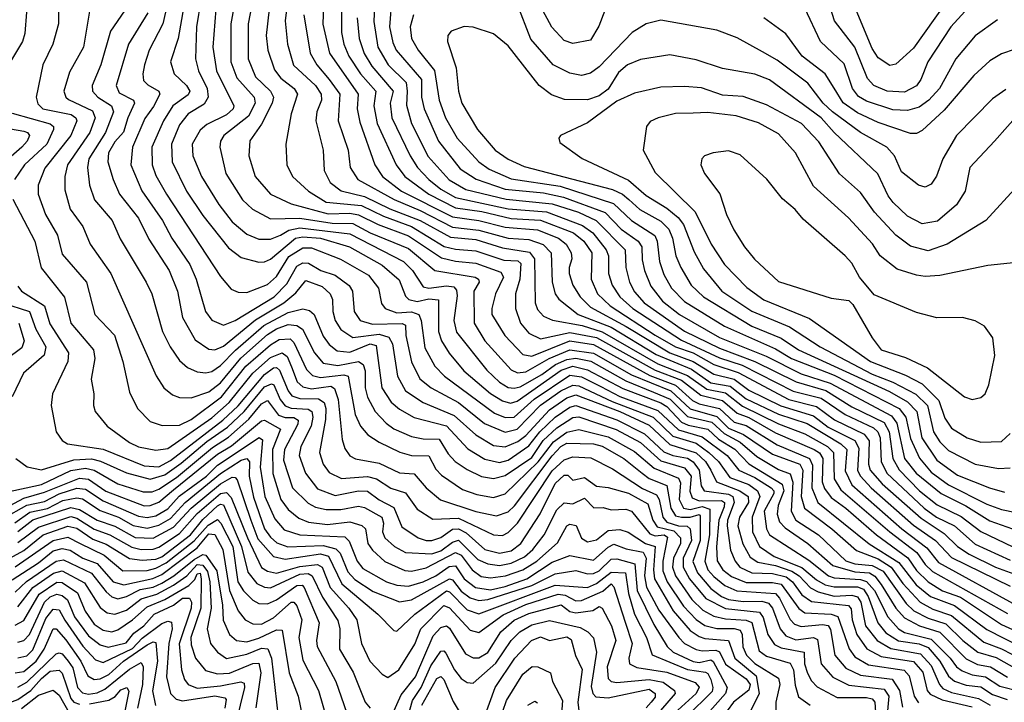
# Model space of a CAD drawing. Extents: x 1308313 to 1441400, y 959662 to 1036319.
# Tile 469 of 656: x 1399681 to 1403035, y 972554 to 974879. Entities that reach past the tile are written whole.
import ezdxf

# ---------------------------------------------------------------- set-up
doc = ezdxf.new("R2010")
doc.units = 0

msp = doc.modelspace()

# ---------------------------------------------------------------- linework, layer by layer
at = {"layer": '0CON10XD'}
for points in [[(1400497.5, 975065), (1400459.3, 974865), (1400459.2, 974745), (1400484.1, 974684.1), (1400535.5, 974635), (1400545.2, 974615), (1400540.9, 974595), (1400505, 974523.1), (1400464.2, 974465.8), (1400461.1, 974415), (1400482.6, 974345), (1400535.1, 974285.1), (1400605, 974251.5), (1400731.7, 974218.3), (1400805, 974219.8), (1400835, 974214.5), (1400901.4, 974181.4), (1401005, 974142.8), (1401118, 974068), (1401165, 974056.4), (1401235, 974050.2), (1401319.3, 974019.3), (1401328.3, 974001.7), (1401301.2, 973945), (1401288.5, 973895), (1401289.2, 973875), (1401333, 973803), (1401395, 973738.8), (1401425, 973733.3), (1401554.7, 973785.3), (1401635, 973772.3), (1401827.6, 973667.6), (1401915, 973634.5), (1401972.1, 973582.1), (1401995, 973570.8), (1402065, 973555.1), (1402115, 973508.3), (1402155, 973497), (1402261.1, 973431.1), (1402371.1, 973385), (1402381.6, 973361.6), (1402379.3, 973285), (1402399.4, 973235), (1402574.6, 973094.6), (1402675, 973030.9), (1402734.9, 972954.9), (1402782.8, 972915), (1402865, 972884.5), (1402975, 972802.3), (1403095, 972740.6)], [(1400546.1, 975055), (1400520.3, 974825), (1400526.6, 974775), (1400548.2, 974708.2), (1400570, 974680), (1400616.2, 974645), (1400626.8, 974625), (1400605, 974558.8), (1400586.8, 974455), (1400590.8, 974385), (1400609.7, 974345), (1400664.2, 974295), (1400725, 974257.1), (1400845, 974245.6), (1400919.8, 974209.8), (1401014.9, 974174.9), (1401127, 974107), (1401165, 974097.5), (1401235, 974092.3), (1401330.4, 974060.4), (1401377.7, 974057.7), (1401388.1, 974048.1), (1401384.6, 973995), (1401369.4, 973945), (1401369.3, 973895), (1401386.4, 973845), (1401415, 973811.6), (1401455, 973792.5), (1401555, 973813.8), (1401645, 973796.6), (1401845, 973685.2), (1401935, 973651.6), (1402000.7, 973600.7), (1402075, 973582.2), (1402125, 973538.9), (1402165, 973523.8), (1402255, 973472.6), (1402387.5, 973415), (1402405, 973403.4), (1402416.1, 973385), (1402413.7, 973305), (1402422.2, 973282.2), (1402445, 973251.7), (1402494.8, 973215), (1402598.8, 973125), (1402706, 973046), (1402735, 973002.8), (1402775, 972965.1), (1402824, 972934), (1402885, 972912.5), (1403025, 972819.3), (1403125, 972773.5)], [(1400604.9, 975035.1), (1400584.8, 974875), (1400592.8, 974795), (1400613.9, 974723.9), (1400688.3, 974655), (1400707.8, 974625), (1400709.3, 974605), (1400692.5, 974565), (1400689.4, 974535), (1400714.2, 974435), (1400717.5, 974365), (1400738.1, 974325), (1400775.6, 974295.6), (1400855, 974277.3), (1400941.6, 974235), (1401044.8, 974195.2), (1401148.1, 974138.1), (1401235, 974130.4), (1401325, 974102.4), (1401417.2, 974087.2), (1401434.9, 974064.9), (1401436.4, 973915), (1401445, 973892.5), (1401465, 973869.8), (1401495.9, 973855.9), (1401597.3, 973837.3), (1401665, 973816.5), (1401855, 973706.6), (1401955, 973667.6), (1402021, 973621), (1402085, 973607.8), (1402143.1, 973563.1), (1402265, 973502.2), (1402355, 973468.4), (1402432.7, 973425), (1402452.3, 973405), (1402455, 973315.6), (1402478.1, 973278.1), (1402644.4, 973134.4), (1402736.4, 973065), (1402765, 973023.4), (1402789.7, 972999.7), (1403045, 972857)], [(1402925, 974933.4), (1402852.5, 974855), (1402774.4, 974735.6), (1402750.4, 974675), (1402735, 974653.1), (1402695, 974632), (1402635.6, 974635), (1402590.6, 974655), (1402568.4, 974678.4), (1402525.8, 974785.8), (1402456.5, 974875), (1402415.2, 975005.2)], [(1400197.5, 974995), (1400168.2, 974865), (1400122.3, 974775), (1400106.4, 974725), (1400100, 974695), (1400102.2, 974672.2), (1400116.8, 974656.8), (1400155, 974635.3), (1400157.8, 974625), (1400136.9, 974583.1), (1400107.4, 974542.6), (1400064.8, 974445), (1400059.3, 974385), (1400096.4, 974296.4), (1400167.5, 974195), (1400199.6, 974135), (1400260.7, 974045), (1400282.4, 973995), (1400313.8, 973885), (1400335.5, 973855.5), (1400375, 973839.2), (1400415, 973854.2), (1400548, 973935), (1400590.6, 973979.4), (1400625, 974039), (1400645, 974050.5), (1400665, 974049.9), (1400706.6, 974025), (1400755, 974008.5), (1400803.6, 973973.6), (1400814, 973955), (1400820.4, 973885), (1400840.9, 973855), (1400882.6, 973842.6), (1400983.9, 973843.9), (1400995, 973839.2), (1400996.2, 973803.8), (1401015, 973713.3), (1401044, 973656), (1401081.9, 973625), (1401175.4, 973575.4), (1401263.8, 973503.8), (1401334.7, 973474.7), (1401375, 973485.1), (1401455, 973566.1), (1401523.8, 973615), (1401565, 973634.8), (1401585, 973632.6), (1401699.3, 973579.3), (1401838.2, 973525), (1401905, 973460.9), (1401985, 973436.7), (1402028.4, 973405), (1402060.7, 973375), (1402099.9, 973319.9), (1402165, 973296.3), (1402193.4, 973275), (1402201.6, 973255), (1402175.8, 973185), (1402177.1, 973135), (1402201.1, 973085), (1402251.1, 973051.1), (1402345, 973013.4), (1402395, 972971.1), (1402424.9, 972954.9), (1402455, 972947.2), (1402535, 972948.1), (1402555, 972939.5), (1402571.3, 972915), (1402603.3, 972825), (1402631.5, 972791.5), (1402673.9, 972763.9), (1402745, 972753.1), (1402775, 972741.2), (1402814.9, 972694.9), (1402845, 972643.8), (1402865, 972626.1), (1402905, 972612.7), (1402955, 972607), (1402995, 972581.6), (1403044, 972564)], [(1400248.3, 974971.7), (1400220.3, 974815), (1400194.8, 974735), (1400206.8, 974695), (1400249.2, 974655), (1400260.6, 974635), (1400255, 974622.4), (1400202.6, 974585), (1400170.6, 974535), (1400130.8, 974445), (1400132.3, 974385), (1400145, 974348.5), (1400180.8, 974285), (1400365, 974004.5), (1400401.3, 973961.3), (1400425, 973951.1), (1400455, 973950.3), (1400525, 973976.6), (1400555.7, 974004.3), (1400597.2, 974072.8), (1400645, 974101.8), (1400675, 974101.9), (1400773.3, 974063.3), (1400868.5, 974008.5), (1400903.3, 973965), (1400913, 973913), (1400926.2, 973895), (1400965, 973880.1), (1401015, 973883.7), (1401040, 973875), (1401048.4, 973855), (1401061.2, 973761.2), (1401095, 973699.2), (1401127.8, 973665), (1401298.6, 973538.6), (1401335, 973524.1), (1401365.2, 973525), (1401433.1, 973586.9), (1401555, 973668.3), (1401595, 973662.9), (1401660, 973630), (1401725, 973596), (1401855, 973547.7), (1401925, 973482.1), (1402005, 973458.6), (1402090.3, 973395), (1402130.5, 973345), (1402185, 973320.2), (1402240.2, 973285), (1402249.2, 973275), (1402249.2, 973265), (1402217.2, 973205), (1402224.9, 973144.9), (1402235, 973124.8), (1402368.3, 973038.3), (1402435.7, 972985), (1402455, 972978.6), (1402545, 972972.7), (1402565.5, 972965.5), (1402592.5, 972935), (1402638.3, 972845), (1402674.8, 972804.8), (1402695, 972792.1), (1402785, 972769.6), (1402849.8, 972705), (1402871.8, 972675), (1402891.6, 972661.6), (1402925, 972647.7), (1402971.1, 972641.1), (1403019.7, 972609.7), (1403091.2, 972591.2)], [(1400717.1, 974965), (1400713.2, 974863.2), (1400736.2, 974765), (1400833.6, 974625), (1400830.3, 974575), (1400839.4, 974529.4), (1400890.6, 974385), (1400916.4, 974345), (1400981.2, 974295), (1401155, 974207), (1401245, 974195.2), (1401335, 974171.8), (1401445, 974162.8), (1401515.6, 974135), (1401541.9, 974115), (1401559, 974085), (1401561.7, 974065), (1401552.2, 974035), (1401552.8, 974015), (1401565.3, 973974.7), (1401589.7, 973935), (1401625, 973899.9), (1401746.2, 973833.8), (1401895, 973744.4), (1401975, 973715.4), (1402045, 973671.7), (1402114.3, 973654.3), (1402165, 973617.7), (1402274, 973564), (1402385, 973530.5), (1402435, 973491.8), (1402525.6, 973445.6), (1402539.5, 973419.5), (1402534.3, 973344.3), (1402544.4, 973324.4), (1402581.4, 973285), (1402725, 973157.9), (1402800.4, 973105), (1402855, 973047.3), (1403055, 972950.1)], [(1400891.6, 974975), (1400887.5, 974872.5), (1400900.7, 974785), (1400936.4, 974725), (1400996.9, 974665), (1401001.1, 974635), (1400998.1, 974588.1), (1401015.2, 974525), (1401072.5, 974412.5), (1401143.8, 974333.8), (1401201, 974301), (1401337.7, 974267.7), (1401495, 974252.3), (1401584, 974224), (1401644.8, 974194.8), (1401743, 974095), (1401745.5, 974035), (1401757.9, 973985), (1401775, 973951.7), (1401807.6, 973915), (1401945, 973818.6), (1402065, 973760), (1402185, 973714.7), (1402325.3, 973645.3), (1402426.2, 973616.2), (1402515, 973561.1), (1402625, 973507.3), (1402642.5, 973475), (1402655.3, 973385), (1402676.2, 973346.2), (1402746.2, 973275), (1402806.5, 973226.5), (1402887.3, 973187.3), (1402955, 973136.2), (1403063.5, 973083.5)], [(1401694.6, 974965), (1401653.3, 974856.7), (1401625, 974809.2), (1401565, 974798.2), (1401535, 974808.1), (1401492.9, 974852.9), (1401454.9, 974924.9)], [(1402834.4, 974935), (1402725, 974781.6), (1402665, 974727.3), (1402645, 974722.4), (1402605, 974748.4), (1402585, 974780.4), (1402507.3, 974967.3)], [(1399813.1, 974945), (1399813.5, 974865), (1399794.2, 974795), (1399759.5, 974725), (1399736.6, 974615), (1399742.5, 974592.5), (1399760, 974575), (1399856, 974556), (1399872.5, 974545), (1399875.5, 974535), (1399854.5, 974485), (1399766.9, 974373.1), (1399743.9, 974315), (1399743.4, 974285), (1399769.2, 974215), (1399809.5, 974145), (1399825, 974080.5), (1399908.6, 973985), (1399936.3, 973875), (1400003.9, 973805), (1400032.4, 973715), (1400055, 973610.6), (1400082, 973555), (1400125, 973510.9), (1400166.5, 973496.5), (1400225, 973498), (1400265, 973517.9), (1400368.5, 973595), (1400451.1, 973698.9), (1400535, 973771.9), (1400565, 973789.8), (1400601.9, 973791.9), (1400615, 973779.2), (1400658.2, 973688.2), (1400677.7, 973667.7), (1400705, 973660.4), (1400785, 973670.1), (1400800.2, 973665), (1400823.9, 973535), (1400841.2, 973495), (1400867.2, 973465), (1400905, 973439.8), (1400976.1, 973406.1), (1401015, 973394.5), (1401073.9, 973393.9), (1401098, 973348), (1401117.8, 973327.8), (1401188.8, 973278.8), (1401238.2, 973261.8), (1401295, 973252.2), (1401335, 973264.1), (1401446.6, 973373.4), (1401498.7, 973441.3), (1401545, 973474.4), (1401585, 973482.9), (1401685, 973458.9), (1401775, 973409), (1401841.9, 973351.9), (1401925, 973317.9), (1401931.6, 973301.6), (1401927.6, 973245), (1401941.5, 973215), (1401965, 973211.1), (1402005, 973221.4), (1402031.6, 973211.6), (1402030.1, 973125), (1402014.1, 973035), (1402025, 973005.9), (1402045, 972983.1), (1402082.6, 972952.6), (1402123.9, 972933.9), (1402255.3, 972925.3), (1402269.3, 972909.3), (1402305, 972836.4), (1402320.4, 972820.4), (1402342.8, 972812.8), (1402415, 972819.4), (1402435, 972815.9), (1402442.3, 972802.3), (1402457.5, 972715), (1402495, 972670.2), (1402545, 972646.4), (1402653.2, 972633.2), (1402677.1, 972595), (1402687.6, 972537.6)], [(1399922.8, 974935), (1399898.4, 974785), (1399850, 974700), (1399831.4, 974635), (1399837.5, 974615), (1399847.2, 974607.2), (1399928.9, 974568.9), (1399937.8, 974545), (1399919.3, 974495), (1399843.1, 974385), (1399834.8, 974345.2), (1399835, 974300), (1399853.2, 974233.2), (1399895.8, 974175), (1399920.3, 974115), (1399991.6, 974015), (1400146, 973666), (1400172.1, 973625), (1400200.8, 973600.9), (1400225, 973592.2), (1400265, 973591.1), (1400325, 973612.2), (1400365, 973642.4), (1400433.7, 973726.3), (1400525, 973806.9), (1400555, 973826.1), (1400595, 973840.5), (1400625, 973837.1), (1400644.5, 973824.5), (1400684.9, 973745), (1400715, 973709), (1400765, 973700.8), (1400835.3, 973715.3), (1400850.6, 973705), (1400857.1, 973682.9), (1400857.2, 973625), (1400865, 973593.1), (1400891.6, 973545), (1400929.2, 973505), (1400955.4, 973485.4), (1401015, 973459.7), (1401055, 973451.2), (1401110.1, 973450.1), (1401140.7, 973400.7), (1401164.2, 973375), (1401205, 973346.7), (1401253.3, 973323.3), (1401295, 973316.3), (1401335, 973326.4), (1401425, 973387.8), (1401464.4, 973445.6), (1401510.8, 973489.2), (1401565, 973524.3), (1401585, 973526.1), (1401713.1, 973483.1), (1401795, 973438.6), (1401865, 973376.9), (1401945, 973353.2), (1401967.5, 973325), (1401963.9, 973273.9), (1401970.9, 973250.9), (1401995, 973240.9), (1402071.5, 973241.5), (1402082.1, 973235), (1402080.4, 973219.6), (1402062.2, 973175), (1402053.8, 973083.8), (1402056.7, 973036.7), (1402076.3, 973005), (1402105, 972983.1), (1402155, 972962.2), (1402245, 972962.2), (1402275, 972956.4), (1402334.3, 972874.3), (1402355, 972858.7), (1402445, 972854.7), (1402467.2, 972847.2), (1402506.3, 972736.3), (1402525, 972708.9), (1402571.6, 972681.6), (1402693.9, 972663.9), (1402711, 972645), (1402727.6, 972575), (1402742.4, 972552.4)], [(1400063.2, 974946.8), (1399990.1, 974839.9), (1399956.7, 974725), (1399927.6, 974655), (1399928.3, 974635), (1399947.4, 974615), (1399993, 974585), (1400000.7, 974565), (1399973.4, 974495), (1399916, 974405), (1399911.5, 974375), (1399918.3, 974315), (1399935.8, 974265), (1399996.3, 974195), (1400022.7, 974132.7), (1400111.9, 973985), (1400130.5, 973945), (1400167.4, 973817.4), (1400192.8, 973765), (1400225, 973718.9), (1400252.1, 973695), (1400285, 973679.5), (1400315, 973676.3), (1400335, 973681.4), (1400365, 973701), (1400416.1, 973753.9), (1400512.6, 973837.4), (1400595, 973882.3), (1400645, 973894.8), (1400668.1, 973888.1), (1400683.9, 973875), (1400715, 973801.4), (1400735, 973773.3), (1400761.7, 973751.7), (1400805, 973746.9), (1400875, 973774.9), (1400895, 973769.1), (1400914.5, 973625), (1400946.7, 973576.7), (1400975, 973552.1), (1401025, 973523.8), (1401135, 973495.9), (1401207.2, 973417.2), (1401265, 973382), (1401315, 973370.5), (1401345, 973379.4), (1401415, 973427.4), (1401452, 973475), (1401505, 973525.5), (1401555, 973559.5), (1401575, 973565.1), (1401715, 973516.6), (1401808.9, 973468.9), (1401875, 973407.7), (1401905, 973394.8), (1401955, 973385.7), (1401975, 973372.8), (1401995.7, 973345), (1402001.6, 973291.6), (1402012.4, 973275), (1402095, 973263), (1402110.5, 973255), (1402114.7, 973235), (1402092.2, 973175), (1402090.8, 973155), (1402102.3, 973072.3), (1402117.5, 973035), (1402133.7, 973015), (1402175, 972994.9), (1402245, 972993.5), (1402291.7, 972981.7), (1402312.8, 972965), (1402345, 972920.3), (1402377.7, 972897.7), (1402503.6, 972883.6), (1402512.5, 972872.5), (1402515.9, 972835), (1402532.7, 972785), (1402566.9, 972736.9), (1402615, 972710.5), (1402725, 972693.1), (1402756.7, 972656.7), (1402771.5, 972595), (1402781.8, 972581.8), (1402822.8, 972562.8), (1402925, 972538.6)], [(1400297.9, 974945), (1400283, 974855), (1400279.3, 974745), (1400289.5, 974705), (1400319.7, 974645), (1400323, 974615), (1400309.3, 974590.7), (1400255, 974557.8), (1400225, 974520.3), (1400198.3, 974455), (1400199.8, 974395), (1400248.8, 974295), (1400305, 974211.8), (1400392.2, 974102.2), (1400435, 974069.2), (1400495, 974052.8), (1400515, 974054), (1400535, 974063.8), (1400620.5, 974135), (1400645, 974139.5), (1400705, 974134.4), (1400804.7, 974105), (1400915, 974042.7), (1400973.3, 973993.3), (1400995, 973937.7), (1401005.9, 973925.9), (1401035, 973919.5), (1401075, 973927.8), (1401107.2, 973925), (1401106.8, 973816.8), (1401117.6, 973785), (1401143.8, 973743.8), (1401193.7, 973683.7), (1401285, 973606.1), (1401325, 973580.9), (1401352.9, 973572.8), (1401375, 973580.4), (1401524.9, 973685), (1401565, 973699.2), (1401615, 973687.1), (1401735, 973622.9), (1401865, 973574.2), (1401885, 973561.9), (1401935, 973508.1), (1401957.8, 973497.8), (1402024.8, 973484.8), (1402061, 973451), (1402116.6, 973416.6), (1402165, 973366.7), (1402277.8, 973297.8), (1402283.7, 973275), (1402263.8, 973225), (1402260.9, 973195), (1402268.7, 973168.7), (1402288.4, 973148.4), (1402365.7, 973095.7), (1402450.6, 973020.6), (1402525, 972998.5), (1402575, 972994.9), (1402593.6, 972983.6), (1402615.4, 972955.4), (1402665, 972875.5), (1402695, 972842.1), (1402745.3, 972815.3), (1402815, 972793), (1402905, 972702.1), (1402943.7, 972683.7), (1402988, 972675), (1403045, 972639.9)], [(1400416.3, 974953.7), (1400399.8, 974865), (1400399.8, 974735), (1400420.7, 974680.7), (1400479.5, 974615), (1400482.5, 974595), (1400460.1, 974549.9), (1400376.3, 974485), (1400364.8, 974465), (1400362.2, 974445), (1400383, 974355), (1400439.2, 974265), (1400473.7, 974233.7), (1400535, 974201), (1400635, 974203.3), (1400745, 974185.7), (1400815, 974185.3), (1400875, 974153.4), (1401005, 974099.2), (1401095, 974024.8), (1401232.1, 974002.1), (1401243.8, 973995), (1401246, 973985), (1401228, 973955), (1401228.8, 973845), (1401265, 973785.8), (1401355, 973686.7), (1401376.2, 973676.2), (1401405, 973679.7), (1401484.5, 973725.5), (1401555, 973754.3), (1401635, 973743.5), (1401765, 973669.4), (1401899.2, 973615), (1401965, 973553.7), (1402055, 973528), (1402095, 973487.8), (1402146.7, 973466.7), (1402245, 973398.9), (1402338.1, 973365), (1402348.1, 973345), (1402342.4, 973255), (1402353.6, 973215), (1402447, 973145), (1402530.9, 973070.9), (1402605, 973043.1), (1402649.3, 973015), (1402689.4, 972959.4), (1402748.2, 972895), (1402791.3, 972871.3), (1402855, 972850.4), (1402965, 972759.6), (1403025, 972737.1), (1403095, 972700.3)], [(1400948.4, 974955), (1400940.5, 974855), (1400951.3, 974801.3), (1400963, 974775), (1401049.7, 974675), (1401049.7, 974615), (1401058.4, 974575), (1401107.2, 974465), (1401181.5, 974371.5), (1401235.3, 974335.3), (1401335, 974301.7), (1401465, 974289.8), (1401533.5, 974275), (1401675, 974221.9), (1401729.2, 974165), (1401787.9, 974125), (1401800, 974105), (1401800.7, 974060.7), (1401808.6, 974025), (1401830.9, 973970.9), (1401870.6, 973920.6), (1401928.7, 973875), (1402065, 973796.8), (1402223.4, 973733.4), (1402343.1, 973673.1), (1402441.7, 973641.7), (1402650.4, 973530.4), (1402668.9, 973505), (1402695, 973384.8), (1402734.7, 973334.7), (1402819.5, 973265), (1402903.2, 973223.2), (1402985, 973172.1), (1403101.4, 973131.4)], [(1403039.4, 974640.6), (1402995, 974609.1), (1402872, 974485), (1402825.5, 974405), (1402804, 974346), (1402785, 974319.2), (1402765, 974308.6), (1402742.5, 974315), (1402685, 974360.9), (1402660.8, 974415), (1402635, 974444.7), (1402545, 974494.5), (1402449.5, 974565), (1402417.8, 974595), (1402365, 974662.6), (1402261.3, 974741.3), (1402211.1, 974768.9), (1402125, 974816.6), (1402055, 974843.5), (1401865, 974877.7), (1401815, 974864.6), (1401766.5, 974835), (1401655, 974718.6), (1401625, 974696.2), (1401595, 974689), (1401555, 974696.2), (1401498.4, 974725), (1401422.4, 974812.4), (1401375, 974933.1)], [(1399703.6, 974905), (1399698, 974832), (1399690.6, 974805), (1399642.3, 974725)], [(1400117.4, 974902.6), (1400051.2, 974795), (1400009.6, 974655), (1400020.2, 974630.2), (1400068.4, 974605), (1400071.6, 974595), (1400048.6, 974545), (1400034.4, 974495.6), (1400005, 974463), (1399983.8, 974425), (1399981.6, 974395), (1399999, 974335), (1400020.9, 974285), (1400085, 974202.8), (1400121.1, 974131.1), (1400190, 974025), (1400218, 973955), (1400234.9, 973864.9), (1400278.8, 973788.8), (1400325, 973757.2), (1400345, 973755.2), (1400375, 973766.8), (1400483.7, 973856.3), (1400580.1, 973915), (1400620.9, 973949.1), (1400655, 973990.2), (1400710.6, 973970.6), (1400738, 973945), (1400746.4, 973926.4), (1400747.7, 973885), (1400755.5, 973855), (1400775, 973823.4), (1400815, 973796.5), (1400905, 973808.4), (1400938.2, 973798.2), (1400950.3, 973775), (1400967.8, 973665), (1400995.2, 973615), (1401055, 973575.8), (1401160.7, 973530.7), (1401235, 973464.8), (1401295, 973429), (1401335, 973423.9), (1401377.5, 973442.5), (1401405, 973463.4), (1401485, 973550.5), (1401545, 973591.4), (1401575, 973601.1), (1401725, 973544.6), (1401825, 973497.6), (1401895, 973431.9), (1401985, 973404.5), (1402017, 973375), (1402035.1, 973345), (1402054.7, 973304.8), (1402134.1, 973275), (1402162.1, 973255), (1402163.8, 973235), (1402132.7, 973185), (1402127.1, 973155), (1402144, 973094), (1402169, 973049), (1402195, 973032), (1402255, 973020.4), (1402310.6, 973000.6), (1402335.8, 972985), (1402375, 972944.2), (1402400.4, 972930.4), (1402455, 972915.9), (1402515, 972919.8), (1402535, 972913.8), (1402546.4, 972895), (1402561.6, 972815), (1402601.2, 972765), (1402648.2, 972738.2), (1402749.1, 972719.1), (1402785, 972679.7), (1402813.5, 972615), (1402825, 972601.5), (1402855, 972588.1), (1402946.9, 972566.9), (1402986.3, 972545)], [(1400348.5, 974915), (1400338.7, 974785), (1400350.7, 974705), (1400410.3, 974585), (1400407.9, 974575), (1400385.7, 974555), (1400318, 974522), (1400295, 974502.9), (1400268, 974455), (1400271.1, 974415), (1400300.6, 974345), (1400359.1, 974249.1), (1400405, 974190), (1400455, 974148.9), (1400495, 974131.5), (1400535, 974131.2), (1400569.2, 974145), (1400597.7, 974162.3), (1400635, 974170.6), (1400805, 974149.1), (1400988.3, 974055), (1401018.8, 974025), (1401055, 973968.7), (1401075, 973964.4), (1401135, 973972.5), (1401159.5, 973969.5), (1401168.3, 973958.3), (1401171.5, 973938.5), (1401160.1, 973855), (1401169.2, 973815), (1401272.1, 973685), (1401314.8, 973645), (1401345, 973626.3), (1401365, 973623.6), (1401385, 973629.2), (1401459, 973671), (1401505.4, 973705), (1401545, 973722), (1401575, 973725.8), (1401626, 973716), (1401745, 973648.9), (1401839.2, 973610.8), (1401896.3, 973586.3), (1401955, 973528), (1402038.7, 973508.7), (1402079.9, 973469.9), (1402135, 973440.5), (1402191.5, 973391.5), (1402265, 973347.1), (1402305, 973332.3), (1402314.5, 973304.5), (1402308.2, 973205), (1402324.5, 973175), (1402402.1, 973125), (1402495, 973036.5), (1402525, 973026.2), (1402585, 973020.8), (1402621.5, 973001.5), (1402700.8, 972890.8), (1402726, 972866), (1402775, 972840.5), (1402835, 972822.1), (1402893.2, 972765), (1402944.7, 972724.7), (1403006.8, 972706.8), (1403077.6, 972667.6)], [(1400776.4, 974925), (1400777.1, 974835), (1400785.1, 974795.1), (1400801.7, 974755), (1400842.2, 974695), (1400894.2, 974635), (1400887.5, 974585), (1400898.4, 974525), (1400962.9, 974385), (1400992.6, 974345), (1401074.2, 974285), (1401165, 974238.1), (1401255, 974225.7), (1401355, 974201.7), (1401455, 974195.9), (1401566.7, 974153.3), (1401602.3, 974125), (1401629.7, 974085), (1401627.7, 973995), (1401648.8, 973945), (1401691.7, 973905), (1401845, 973804.1), (1401915, 973765.1), (1401975, 973744.8), (1402045, 973704.3), (1402128, 973678), (1402301.1, 973585), (1402395, 973561.8), (1402456.6, 973516.6), (1402557.5, 973467.5), (1402573.9, 973445), (1402571.7, 973365), (1402577.5, 973345), (1402618.2, 973298.2), (1402751.1, 973181.1), (1402829.8, 973129.8), (1402874.9, 973084.9), (1402915, 973058.6), (1403005, 973014.7), (1403179.1, 972950.9)], [(1403011.1, 974878.9), (1402935, 974824.1), (1402869.5, 974745), (1402813.5, 974645), (1402777.7, 974605), (1402745, 974581.2), (1402705, 974569.2), (1402655, 974571.7), (1402565, 974601.9), (1402537.5, 974617.5), (1402517.2, 974645), (1402489, 974729), (1402408.1, 974805), (1402355, 974917.7)], [(1400648.1, 974895), (1400670.5, 974765), (1400693, 974725), (1400735.4, 974675.4), (1400771, 974625), (1400765.6, 974535), (1400800, 974435), (1400806.9, 974375), (1400833.1, 974335), (1400956.4, 974266.4), (1401045, 974229.2), (1401155, 974172.4), (1401245, 974162.6), (1401344.9, 974134.9), (1401415, 974130.7), (1401463.7, 974113.7), (1401490.6, 974085), (1401494.5, 973985), (1401505.1, 973945.1), (1401516.8, 973926.8), (1401583.4, 973875), (1401695, 973831.8), (1401849.1, 973739.1), (1401968.6, 973688.6), (1402035, 973642.8), (1402100.8, 973630.8), (1402155, 973588.2), (1402265, 973535.4), (1402363.5, 973503.5), (1402478, 973435), (1402497.7, 973415), (1402492.6, 973342.6), (1402515.1, 973295), (1402685.7, 973145), (1402771, 973081), (1402810.7, 973030.7), (1403075, 972885.4)], [(1400830.1, 974885), (1400837.4, 974815), (1400853.8, 974763.8), (1400880.7, 974720.7), (1400952.9, 974635), (1400943, 974595), (1400947.9, 974545), (1401010.9, 974415), (1401035.8, 974375), (1401074.2, 974335), (1401115, 974301.6), (1401165, 974273.4), (1401345, 974235.1), (1401475, 974225.1), (1401598.3, 974178.3), (1401633.1, 974153.1), (1401678, 974095), (1401685.9, 974075), (1401686.9, 974015), (1401698.9, 973975), (1401725.3, 973935.3), (1401768.8, 973895), (1401935, 973787.5), (1402065, 973727.4), (1402142.1, 973702.1), (1402315, 973614), (1402410.4, 973589.6), (1402492.8, 973535), (1402589.5, 973489.5), (1402603.7, 973475), (1402611.4, 973455), (1402614.9, 973375), (1402634.1, 973335), (1402761.6, 973215), (1402804.1, 973185), (1402865.2, 973155.2), (1402935, 973093.4), (1403055, 973038.3)], [(1401022.2, 974895), (1401011, 974855), (1401015.7, 974815), (1401037.7, 974775), (1401094, 974706), (1401109.8, 974605), (1401131.7, 974545), (1401170.8, 974475), (1401244.3, 974395), (1401280.1, 974370.1), (1401355, 974336.4), (1401521.7, 974311.7), (1401703.1, 974253.1), (1401764.8, 974195), (1401843.7, 974143.7), (1401851.8, 974125), (1401860, 974055), (1401875, 974011.5), (1401900.7, 973965), (1401945, 973919.8), (1402081, 973835), (1402255, 973758.6), (1402309.8, 973725), (1402455, 973668.7), (1402676, 973555), (1402699.6, 973525), (1402715, 973453.2), (1402745.9, 973385.9), (1402785, 973338.6), (1402845, 973294.9), (1402975, 973229.3), (1403025, 973210.8), (1403075, 973200.5)], [(1403071.1, 974778.9), (1403025, 974762.8), (1402985, 974738.2), (1402931.4, 974688.6), (1402829.7, 974570.3), (1402755, 974501.8), (1402735, 974490.8), (1402715, 974491.6), (1402605, 974528.7), (1402535, 974561.2), (1402486.2, 974596.2), (1402454.7, 974645.3), (1402424.9, 974694.9), (1402345.8, 974755), (1402290.7, 974830.7), (1402215.5, 974885)], [(1403090, 974565), (1403000.9, 974465), (1402917.3, 974375), (1402901.2, 974295), (1402871.3, 974248.7), (1402807.3, 974192.7), (1402755, 974183.3), (1402705, 974209.8), (1402655.9, 974255.9), (1402638.9, 974278.9), (1402603.4, 974353.4), (1402455, 974494.8), (1402411.2, 974545), (1402235, 974673.9), (1402185, 974693.1), (1402075, 974712.4), (1401985, 974742.7), (1401895, 974759.1), (1401795, 974743.7), (1401750.8, 974725), (1401720.6, 974699.4), (1401685, 974642.6), (1401655, 974619.6), (1401615, 974606.3), (1401536.7, 974606.7), (1401492.8, 974622.8), (1401450.7, 974655), (1401345, 974790), (1401295, 974830.8), (1401225, 974853.1), (1401194.6, 974855.4), (1401150.6, 974839.4), (1401139.4, 974825), (1401137.5, 974805), (1401167, 974715), (1401175.2, 974635), (1401186.5, 974595), (1401240, 974505), (1401300.9, 974435), (1401345, 974403.6), (1401399.5, 974379.5), (1401700.4, 974300.4), (1401734.5, 974284.4), (1401756.2, 974266.2), (1401792.9, 974232.9), (1401865, 974192.3), (1401892.2, 974165), (1401904.9, 974135), (1401915.8, 974075), (1401933.1, 974035), (1401968.4, 973975), (1402010.4, 973935), (1402175.2, 973834.8), (1402274.6, 973794.6), (1402333.4, 973755), (1402643.3, 973613.3), (1402705, 973577.5), (1402736.4, 973545), (1402753.4, 973455), (1402805, 973378.7), (1402875, 973328.3), (1402984.4, 973284.4), (1403035, 973270)], [(1403082.2, 974315), (1402971.5, 974195), (1402839.6, 974115), (1402775, 974092), (1402715, 974107.9), (1402665.6, 974145.6), (1402593, 974223), (1402545, 974290), (1402473.6, 974353.6), (1402403, 974463), (1402344.1, 974525), (1402225, 974589.3), (1402145, 974617.5), (1402075, 974622.1), (1402003.4, 974646.6), (1401945, 974651.8), (1401865, 974649.6), (1401775, 974628.9), (1401715, 974601.3), (1401615, 974527.2), (1401523.3, 974485), (1401516.7, 974475), (1401520.5, 974460.5), (1401596.3, 974406.3), (1401755, 974331.9), (1401815, 974280), (1401885, 974237.5), (1401924, 974205), (1401941.9, 974181.9), (1401977.9, 974087.9), (1402010.5, 974030.5), (1402072.2, 973955), (1402175, 973886.2), (1402302.6, 973832.6), (1402407.2, 973765), (1402585, 973671.4), (1402655.1, 973645.1), (1402733.8, 973603.8), (1402773.4, 973565), (1402793, 973475), (1402815, 973440.9), (1402845, 973412), (1402935, 973365.2), (1403015, 973350.8)], [(1403140.7, 974059.3), (1402978.1, 974041.9), (1402815, 974008.3), (1402765, 974004.2), (1402735, 974008.4), (1402669.3, 974029.3), (1402612, 974075), (1402585.4, 974115.4), (1402503.9, 974203.9), (1402385, 974311.5), (1402322.9, 974425), (1402265, 974490.2), (1402197.1, 974527.1), (1402121.6, 974551.6), (1402025, 974562.7), (1401975, 974561.1), (1401915, 974559.6), (1401855.2, 974544.8), (1401828.3, 974531.7), (1401815.5, 974515), (1401804.6, 974435), (1401845, 974358.2), (1401981.9, 974225), (1402036.4, 974115), (1402081.7, 974045), (1402157.4, 973967.4), (1402215, 973924.5), (1402371, 973861), (1402579.2, 973715), (1402698.2, 973668.2), (1402755, 973638.9), (1402811.9, 973581.9), (1402832.3, 973522.3), (1402855, 973487.4), (1402907.8, 973455), (1402955, 973440.5)], [(1399655, 974560.7), (1399784.3, 974524.3), (1399795.5, 974515.5), (1399796.3, 974505), (1399773.5, 974455), (1399697.6, 974385), (1399662.9, 974335)], [(1399596.3, 974516.3), (1399695, 974499.4), (1399707.3, 974495), (1399713.7, 974485), (1399705.7, 974465), (1399687.6, 974445), (1399596.1, 974365)], [(1402925, 973585.5), (1402955, 973592.5), (1402968.9, 973605), (1402982.5, 973635), (1403002.2, 973735), (1402995.4, 973795.4), (1402967.5, 973835), (1402935, 973852.9), (1402892.5, 973865), (1402805, 973863.3), (1402735, 973881.5), (1402591.9, 973941.9), (1402541.9, 974001.9), (1402515, 974049.4), (1402492.5, 974075), (1402349.7, 974199.7), (1402322.6, 974232.6), (1402279.4, 974269.4), (1402225.4, 974335.4), (1402135, 974418.6), (1402095, 974431.9), (1402042.5, 974425), (1402013.8, 974415), (1402004, 974405), (1402000.8, 974385), (1402013.1, 974355), (1402066.1, 974286.1), (1402088.5, 974215), (1402113.8, 974163.8), (1402149.2, 974105), (1402183.2, 974063.2), (1402265, 973987.7), (1402445, 973930.9), (1402505, 973922.9), (1402519.2, 973909.2), (1402584.7, 973795), (1402615.4, 973755), (1402698.6, 973728.6), (1402773.2, 973693.2), (1402899.2, 973595), (1402925, 973585.5)], [(1399657.9, 974267.9), (1399732.5, 974125), (1399754.2, 974034.2), (1399833.8, 973933.8), (1399855.2, 973845), (1399931.9, 973755), (1399936.6, 973725), (1399924.1, 973655), (1399933.4, 973605), (1399931.8, 973565), (1399938.4, 973545), (1399979.2, 973495), (1400055, 973438.7), (1400085.7, 973424.3), (1400145, 973412.7), (1400185, 973418.3), (1400335, 973523.1), (1400394.6, 973575), (1400474.4, 973675.6), (1400535, 973728.6), (1400575.3, 973745), (1400591.5, 973731.5), (1400606.4, 973696.4), (1400626, 973646), (1400645, 973628.2), (1400675, 973622.1), (1400740.4, 973630.4), (1400753.4, 973623.4), (1400765.1, 973585.1), (1400778.9, 973448.9), (1400788.7, 973418.7), (1400805, 973394.1), (1400825, 973383.5), (1400905, 973368.6), (1400975, 973335.9), (1401025, 973332.6), (1401064.9, 973284.9), (1401114.4, 973244.4), (1401235, 973203.9), (1401305, 973189.3), (1401345, 973203), (1401366.7, 973223.3), (1401495, 973393.6), (1401523.9, 973425), (1401545, 973436.9), (1401635, 973434.5), (1401665, 973427.1), (1401738.8, 973385), (1401801.1, 973335), (1401825, 973317), (1401885, 973292.8), (1401898.8, 973215), (1401915, 973190), (1401934.7, 973184.7), (1401965.1, 973184.9), (1401995, 973194), (1401998.9, 973188.9), (1401998.2, 973105), (1401973.8, 973033.8), (1401989.8, 972995), (1402035, 972942.4), (1402071.4, 972915), (1402095.1, 972905.1), (1402145, 972897.9), (1402208.8, 972898.8), (1402231.8, 972891.8), (1402245.1, 972875.1), (1402271.4, 972805), (1402290.7, 972780.7), (1402325, 972766.8), (1402385, 972775.1), (1402398.6, 972768.6), (1402410.9, 972685), (1402450.5, 972640.5), (1402505, 972612.6), (1402625, 972599.4), (1402641, 972575), (1402637.2, 972525)], [(1399675, 973971.1), (1399687.5, 973955), (1399765.2, 973905), (1399783.6, 973843.6), (1399846.9, 973745), (1399844.3, 973715), (1399792.3, 973605), (1399787.7, 973565), (1399805.4, 973475.4), (1399825, 973445.7), (1399844, 973435), (1399965, 973415.9), (1400105, 973359.6), (1400155, 973356.8), (1400195, 973377.8), (1400372.7, 973515), (1400425, 973564.3), (1400515, 973670.4), (1400545, 973692.9), (1400555, 973694.5), (1400565.6, 973685), (1400595.1, 973615.1), (1400608.2, 973598.2), (1400635, 973588.7), (1400698.3, 973588.3), (1400718.1, 973575), (1400724, 973555), (1400722.7, 973517.3), (1400702.5, 973405), (1400714.4, 973365), (1400735, 973337.3), (1400776.9, 973316.9), (1400865, 973323.9), (1400895.7, 973315.7), (1400945, 973283.8), (1400995, 973267.3), (1401035, 973211.6), (1401087.8, 973177.8), (1401175, 973181.6), (1401294.7, 973125.3), (1401325, 973121.9), (1401345, 973132.8), (1401376.9, 973165), (1401495, 973342.5), (1401535, 973380.1), (1401565, 973390.3), (1401626.4, 973386.4), (1401699.8, 973349.8), (1401802.6, 973282.6), (1401850.4, 973260.4), (1401859.3, 973245), (1401871.3, 973185), (1401885, 973167.6), (1401925, 973155.8), (1401954.4, 973154.4), (1401964.9, 973144.9), (1401968.7, 973105), (1401940.8, 973045), (1401940.3, 973015), (1401962.4, 972975), (1402018.2, 972908.2), (1402085, 972873.9), (1402200.9, 972860.9), (1402213.6, 972843.6), (1402229, 972785), (1402251.6, 972751.6), (1402275, 972740.3), (1402353.2, 972725), (1402354.4, 972685), (1402364.2, 972654.2), (1402377.5, 972627.5), (1402396.7, 972606.7), (1402465, 972570.8), (1402565, 972571.2), (1402585, 972566.5), (1402593.1, 972555), (1402597.9, 972487.9)], [(1399622.5, 973915), (1399714.7, 973884.7), (1399735.4, 973825), (1399770, 973765), (1399764, 973736), (1399693.3, 973675), (1399654.7, 973595)], [(1399678.3, 973845), (1399695.9, 973785), (1399688.1, 973761.9), (1399635, 973721.9)], [(1399667.5, 973385), (1399706.8, 973356.8), (1399755, 973346.2), (1399865, 973380.4), (1399925, 973384), (1399956.1, 973376.1), (1400045, 973335.6), (1400125, 973314), (1400175, 973329.5), (1400231, 973369), (1400317.7, 973442.3), (1400388.8, 973491.2), (1400445, 973545), (1400515, 973628.7), (1400539, 973639), (1400546.7, 973635), (1400568, 973585), (1400585, 973563.7), (1400605, 973556.2), (1400663.2, 973553.2), (1400676.1, 973545), (1400679.1, 973525), (1400673.5, 973495), (1400638, 973425), (1400632.6, 973395), (1400654.4, 973334.4), (1400695, 973281.6), (1400755, 973258.6), (1400835, 973275.1), (1400865, 973273.1), (1400905, 973243.8), (1400955, 973218.3), (1400982.4, 973152.4), (1401038.5, 973115), (1401065, 973105.4), (1401085, 973105.7), (1401115, 973115.6), (1401155, 973144), (1401175, 973145.3), (1401201.4, 973131.4), (1401265, 973074.4), (1401315, 973062.1), (1401355, 973070.7), (1401388.3, 973095), (1401454.2, 973195.8), (1401505, 973299), (1401535, 973328.4), (1401547.6, 973327.6), (1401565, 973310.6), (1401605, 973319.5), (1401645, 973290), (1401685, 973286), (1401755, 973266.4), (1401820.2, 973230.2), (1401837.7, 973175), (1401852.5, 973152.5), (1401908.6, 973138.6), (1401932.2, 973115), (1401931.4, 973095), (1401907.8, 973045), (1401903.9, 973015), (1401914.6, 972984.6), (1401970.4, 972905), (1402007.7, 972867.7), (1402045, 972848.2), (1402085, 972839.1), (1402155, 972834.4), (1402175, 972825.7), (1402199.5, 972729.5), (1402225, 972711.2), (1402305, 972688.3), (1402316.6, 972665), (1402322.3, 972612.3), (1402333.2, 972573.2), (1402373.6, 972545)], [(1399635, 973269.6), (1399755, 973295.9), (1399855, 973343.4), (1399905, 973351.7), (1399935, 973344.9), (1400015, 973298.8), (1400101.4, 973271.4), (1400131.6, 973271.6), (1400155, 973280), (1400215, 973319.9), (1400337.5, 973422.5), (1400392.4, 973457.6), (1400461.4, 973518.6), (1400505, 973570.4), (1400525, 973581.6), (1400562.6, 973532.6), (1400585, 973524.4), (1400615, 973524.7), (1400629.3, 973515), (1400628.1, 973501.9), (1400582.7, 973415), (1400579.3, 973379.3), (1400610.5, 973285), (1400662.9, 973232.9), (1400688.8, 973218.8), (1400725, 973211), (1400775, 973211.5), (1400835, 973222.5), (1400855, 973217.9), (1400914.5, 973184.4), (1400920.3, 973165), (1400916.1, 973135), (1400924, 973115), (1400957.2, 973085), (1400995, 973065.1), (1401085, 973060.2), (1401115, 973070.8), (1401155, 973100.3), (1401175, 973106.5), (1401241.2, 973041.2), (1401275, 973026), (1401315, 973020.7), (1401355, 973027.7), (1401400.5, 973049.5), (1401428.8, 973075), (1401467.1, 973125), (1401510.7, 973209.3), (1401535, 973233.8), (1401565, 973230.8), (1401605, 973249.8), (1401636.5, 973216.5), (1401667.7, 973217.7), (1401695, 973209.3), (1401745, 973212.5), (1401765, 973205.6), (1401827.7, 973127.7), (1401845, 973121.5), (1401876.2, 973125), (1401887, 973117), (1401871.4, 973035), (1401871.8, 973001.8), (1401886.1, 972965), (1401942, 972882), (1401985, 972836.4), (1402015, 972815.8), (1402055, 972806), (1402115, 972805.9), (1402135, 972800), (1402142.3, 972785), (1402143.5, 972743.5), (1402156.5, 972715), (1402185, 972686.7), (1402265, 972636.9), (1402270.3, 972615), (1402256.6, 972555), (1402256.4, 972523.6)], [(1399631, 973215), (1399695, 973249.5), (1399765, 973269.8), (1399885, 973317.6), (1399915, 973313.8), (1399973.7, 973273.7), (1400105, 973223.6), (1400125, 973224.2), (1400155, 973236), (1400205, 973277.9), (1400355, 973399.4), (1400401.9, 973428.1), (1400505, 973512.7), (1400515, 973515.2), (1400569.5, 973485), (1400542.4, 973415), (1400543.5, 973333.5), (1400569.8, 973245), (1400595, 973210.9), (1400631.6, 973181.6), (1400665, 973168.4), (1400729.8, 973159.8), (1400805, 973168.9), (1400846.4, 973156.4), (1400859.2, 973145), (1400867, 973095), (1400882.4, 973072.4), (1400925, 973034.4), (1400993, 973003), (1401015, 973000.8), (1401065, 973011.9), (1401165, 973064.5), (1401185, 973055.6), (1401222.3, 973005), (1401253.1, 972983.1), (1401285, 972978), (1401335.4, 972984.6), (1401395, 973005.9), (1401442.3, 973035), (1401512.5, 973097.5), (1401544.5, 973155.5), (1401555, 973160.9), (1401576.2, 973156.2), (1401595, 973113.2), (1401615, 973101), (1401645, 973107.5), (1401685, 973139.5), (1401725, 973142.9), (1401753.9, 973133.9), (1401812.6, 973095), (1401845, 973085.2), (1401839.9, 973005), (1401843.6, 972975), (1401906.5, 972866.5), (1401965, 972799.1), (1401995, 972778.5), (1402015, 972771.2), (1402095.4, 972765.4), (1402116.3, 972705), (1402189.2, 972645), (1402199.2, 972585), (1402155.3, 972495)], [(1399625, 973179.8), (1399704.7, 973225.3), (1399765, 973238.7), (1399815, 973264.8), (1399875, 973283.6), (1399905, 973280.3), (1399965, 973240.5), (1400085, 973188.5), (1400115, 973183.5), (1400145, 973188.9), (1400185, 973213.3), (1400224, 973256), (1400317.1, 973325), (1400355, 973362.1), (1400496.5, 973456.5), (1400507.7, 973447.7), (1400499.7, 973355), (1400515.3, 973255), (1400549.4, 973179.4), (1400581.4, 973141.4), (1400634.7, 973124.7), (1400787.8, 973117.8), (1400803.5, 973103.5), (1400830.7, 973035), (1400849.6, 973009.6), (1400929.7, 972965), (1400965, 972953.3), (1401005, 972949.4), (1401055, 972964.5), (1401098.5, 972985), (1401143.6, 973016.4), (1401165, 973018.8), (1401194.9, 972974.9), (1401233, 972945), (1401285, 972937.3), (1401335, 972948.3), (1401407.8, 972975), (1401495, 973031.2), (1401555, 973054), (1401635, 973038), (1401685, 973083), (1401705, 973092.9), (1401746.5, 973076.5), (1401805, 973066.2), (1401814.9, 973045), (1401808.8, 972985), (1401816.4, 972946.4), (1401857.7, 972867.7), (1401925.7, 972775), (1401945.1, 972755.1), (1401985, 972733.8), (1402005, 972729.2), (1402052.2, 972732.2), (1402065, 972726.7), (1402085, 972684.8), (1402155, 972634.2), (1402169.4, 972615), (1402164.2, 972595.9), (1402112.2, 972555), (1402090.2, 972525)], [(1402955, 973440.5), (1403025, 973442.4), (1403055, 973470)], [(1399664.5, 973165.5), (1399715, 973202.1), (1399775, 973214.4), (1399827.9, 973242.1), (1399875, 973251.2), (1399895, 973246.9), (1399955, 973207.5), (1400016.8, 973185), (1400067, 973157), (1400115, 973147.9), (1400155, 973157.6), (1400195, 973180.2), (1400244, 973235), (1400365, 973333.8), (1400435, 973379), (1400455, 973384.6), (1400463.6, 973373.6), (1400463, 973325), (1400476.7, 973253.3), (1400514.5, 973145), (1400535, 973116.8), (1400557.1, 973097.1), (1400593.8, 973083.8), (1400715, 973088.9), (1400757.3, 973077.3), (1400772.5, 973062.5), (1400798.9, 972998.9), (1400822.8, 972972.8), (1400885, 972931.8), (1400975, 972896.8), (1401015, 972903.8), (1401145, 972974.9), (1401155, 972971.4), (1401185, 972932.9), (1401215, 972910.3), (1401245, 972901.6), (1401275, 972904.4), (1401425, 972951.7), (1401505, 972992.1), (1401575, 973003.1), (1401615, 972991.7), (1401635, 972992.7), (1401655, 973002), (1401695, 973042), (1401715, 973042.9), (1401776.4, 973026.4), (1401784.2, 972935), (1401840.6, 972819.4), (1401885.9, 972745), (1401907, 972725), (1401975, 972693.3), (1401995, 972690.2), (1402035, 972698.6), (1402043.5, 972693.5), (1402090.2, 972605), (1402085.2, 972585), (1402014.2, 972505)], [(1403015, 973350.8), (1403055, 973353.3)], [(1399675, 973136.3), (1399725, 973175.6), (1399855, 973217.6), (1399885, 973211.4), (1399945, 973174.4), (1400005, 973153.8), (1400074.5, 973115.5), (1400135, 973113), (1400205, 973150.5), (1400264.4, 973215.6), (1400365, 973297.9), (1400405, 973320.8), (1400415, 973320.3), (1400421.8, 973311.8), (1400467.8, 973175), (1400491.6, 973111.6), (1400545, 973050.7), (1400585, 973041.8), (1400705, 973060.5), (1400732.5, 973052.5), (1400778.1, 972958.1), (1400901.1, 972855), (1400955, 972798.9), (1400965, 972796.4), (1401026.4, 972855), (1401135, 972934.4), (1401145, 972930.6), (1401205, 972869.6), (1401245, 972855.6), (1401505, 972953.6), (1401615, 972944.9), (1401645, 972959.4), (1401695, 972997.1), (1401744.3, 972995), (1401754.1, 972925), (1401774.5, 972854.5), (1401815.4, 972775), (1401835.6, 972715.6), (1401955, 972666.2), (1402016.7, 972656.7), (1402025, 972652.3), (1402035, 972632.1), (1402041.9, 972605), (1402039.2, 972590.8), (1401952.6, 972505)], [(1399675, 973098.8), (1399745, 973150.8), (1399855, 973187), (1399875, 973182), (1399934.1, 973144.1), (1399988, 973125), (1400062.8, 973082.8), (1400095, 973074.9), (1400135, 973075.5), (1400155, 973082.2), (1400225, 973129.6), (1400285, 973197.8), (1400365, 973265.2), (1400385, 973269.4), (1400401.5, 973251.5), (1400456.4, 973115), (1400505, 973014), (1400525, 973000.5), (1400555, 972993.8), (1400635, 973017), (1400695, 973023.8), (1400711.4, 973015), (1400738.1, 972945), (1400802.3, 972875), (1400829.6, 972835), (1400845.2, 972755), (1400873.9, 972695), (1400915, 972650.8), (1400935, 972638.9), (1400972.1, 972665), (1401027, 972753), (1401047.6, 972805), (1401125, 972883.7), (1401145, 972875.8), (1401215, 972800.2), (1401245, 972792), (1401327.4, 972852.6), (1401405, 972887.7), (1401515, 972922.5), (1401539.3, 972919.3), (1401575, 972899.7), (1401595, 972901.6), (1401667, 972933), (1401695, 972957.5), (1401705, 972947.5), (1401742.7, 972827.3), (1401767.2, 972755), (1401755.6, 972705), (1401758, 972685), (1401783.1, 972673.1), (1401885, 972657.5), (1401981.5, 972621.5), (1401995.8, 972605.8), (1401984.9, 972585), (1401897.3, 972505)], [(1399646.9, 973045), (1399695, 973071.9), (1399761.1, 973125), (1399845, 973154.4), (1399875, 973147.2), (1399930.1, 973110.1), (1399975, 973092.8), (1400055, 973044.2), (1400098.1, 973038.1), (1400145, 973041.9), (1400165, 973050.3), (1400262.5, 973125), (1400305, 973177.4), (1400355, 973223.2), (1400365, 973229.6), (1400375, 973226.4), (1400436.9, 973085), (1400457.7, 972997.7), (1400488.9, 972958.9), (1400515, 972946.2), (1400535, 972944.2), (1400635, 972990.3), (1400663.1, 972993.1), (1400677.5, 972985), (1400712.2, 972912.3), (1400765, 972833.1), (1400770.8, 972805), (1400770.4, 972735), (1400817, 972657), (1400857.4, 972555), (1400874.1, 972534.1)], [(1399665, 973016.2), (1399795, 973106), (1399845, 973117.1), (1399886.9, 973095), (1399969, 973055), (1400032.3, 973002.3), (1400115, 973003.4), (1400145, 973011.2), (1400180.2, 973029.8), (1400275, 973104.4), (1400322.6, 973157.4), (1400355, 973176.4), (1400366.2, 973165), (1400406.3, 973085), (1400424.3, 972964.3), (1400443.6, 972933.6), (1400475, 972901.9), (1400495, 972891), (1400525, 972890.2), (1400555, 972903.9), (1400625, 972951.7), (1400642.8, 972952.8), (1400650.3, 972945), (1400701.2, 972825), (1400691.7, 972765), (1400694.5, 972745), (1400757.8, 972625), (1400813.4, 972465)], [(1399655, 972971), (1399745, 973029.4), (1399795, 973069.7), (1399825, 973078.4), (1399852.7, 973072.7), (1399895.6, 973045.6), (1399945, 973026.8), (1399999, 972965), (1400035, 972954.1), (1400133.9, 972976.1), (1400165, 972990), (1400285, 973080), (1400325, 973127.9), (1400345, 973125.9), (1400372.9, 973075), (1400395.2, 972935.2), (1400425.5, 972865.5), (1400448.9, 972835), (1400475, 972821.6), (1400505, 972820.9), (1400545, 972842.5), (1400605, 972895.5), (1400615, 972895.7), (1400625, 972882.5), (1400642.3, 972835), (1400631.8, 972775), (1400645, 972698.5), (1400698.3, 972595), (1400730.8, 972485)], [(1399665, 972929.9), (1399703.6, 972966.4), (1399804.8, 973035.2), (1399830.4, 973039.6), (1399925, 972994.7), (1399975, 972930.3), (1399995, 972914), (1400015, 972906.9), (1400045, 972914.4), (1400091.6, 972938.5), (1400135, 972947.1), (1400165, 972960.3), (1400205.6, 972985), (1400275, 973041.3), (1400305, 973057.3), (1400315, 973055.9), (1400351.8, 973001.8), (1400371.7, 972885), (1400374.2, 972834.2), (1400395, 972785.3), (1400419.1, 972765), (1400455, 972760.9), (1400495, 972772.5), (1400555, 972800.8), (1400575, 972800), (1400598.2, 972655), (1400629, 972575), (1400644.2, 972504.2)], [(1399675, 972880), (1399725.8, 972945), (1399795.9, 972994.1), (1399825, 973002.3), (1399901.6, 972961.6), (1399955, 972877.1), (1399979, 972859), (1400004.8, 972854.8), (1400045, 972868.2), (1400095, 972907.2), (1400147.7, 972922.3), (1400205, 972953.3), (1400249.8, 972985), (1400285, 973023.6), (1400305, 973020.9), (1400320.1, 972999.9), (1400328.7, 972965), (1400332.9, 972875), (1400319.9, 972805), (1400330.6, 972755), (1400355, 972724.8), (1400385, 972703.7), (1400455, 972718.4), (1400505, 972738.9), (1400526, 972736), (1400538.9, 972705), (1400560.8, 972505)], [(1399665, 972817), (1399695, 972833), (1399747.3, 972922.7), (1399806.8, 972963.2), (1399825, 972962.1), (1399877.3, 972927.3), (1399904.1, 972865), (1399935, 972821), (1399965, 972800.1), (1399995, 972794.8), (1400015, 972801), (1400065, 972834.9), (1400115, 972880.1), (1400175.7, 972904.3), (1400257.3, 972952.7), (1400277.7, 972972.3), (1400285, 972991.4), (1400295, 972994.7), (1400299.5, 972975), (1400297.6, 972875), (1400263.3, 972775), (1400265, 972750), (1400279.7, 972705), (1400313.3, 972663.3), (1400355, 972651.2), (1400395, 972653.6), (1400475, 972686.2), (1400495, 972687.9), (1400501.7, 972655), (1400485.2, 972535.2)], [(1399675, 972759.3), (1399695, 972764.8), (1399714.6, 972785), (1399765.8, 972895), (1399785, 972913.6), (1399807.7, 972922.3), (1399825, 972917.7), (1399843.2, 972903.2), (1399867.9, 972845), (1399915, 972780.6), (1399955, 972749.9), (1399981.8, 972741.8), (1400043.1, 972756.9), (1400069.8, 972790.2), (1400103.8, 972815), (1400139.2, 972855), (1400204.2, 972885.8), (1400235, 972909.1), (1400259.5, 972909.5), (1400265.9, 972895.9), (1400264.4, 972875), (1400224.1, 972754.1), (1400232.1, 972665), (1400242.3, 972632.3), (1400255, 972614.8), (1400285, 972602.9), (1400365, 972610.3), (1400434.5, 972624.5), (1400445, 972620), (1400446.6, 972605), (1400416.8, 972485)], [(1400946.2, 972503.8), (1400979.9, 972580.1), (1401029.1, 972640.9), (1401088.9, 972781.1), (1401115, 972809.7), (1401135, 972815.2), (1401145, 972806.7), (1401199, 972719), (1401225, 972705.9), (1401245, 972705.8), (1401275.9, 972724.1), (1401319.9, 972795), (1401365, 972833.7), (1401415, 972856.9), (1401525, 972886.9), (1401555, 972864.1), (1401575, 972859.1), (1401632.5, 972867.5), (1401655, 972880.4), (1401665, 972874.5), (1401696.9, 972815), (1401711.1, 972765), (1401681.5, 972675), (1401685.1, 972635.1), (1401695.7, 972625.7), (1401715, 972621.4), (1401825, 972632.7), (1401873.2, 972623.2), (1401911.2, 972595), (1401913.5, 972585), (1401863.1, 972526.9)], [(1399675, 972706.4), (1399705, 972713.2), (1399725, 972733), (1399770.4, 972839.6), (1399795, 972871.1), (1399815, 972868.8), (1399834.2, 972834.2), (1399896, 972746), (1399939.5, 972699.5), (1399965, 972690.3), (1400065, 972738.1), (1400097.5, 972772.5), (1400165, 972823), (1400185, 972831.2), (1400197.8, 972827.8), (1400200.4, 972805), (1400189.3, 972755), (1400181.4, 972641.4), (1400195, 972584.1), (1400213.5, 972565), (1400235, 972559.8), (1400345, 972576.2), (1400379.7, 972569.7), (1400383.7, 972563.7), (1400379, 972535)], [(1400994.6, 972475.4), (1401019, 972561), (1401047.8, 972605), (1401081, 972679), (1401115, 972728.4), (1401125, 972730.2), (1401132.1, 972722.1), (1401161.7, 972665), (1401185, 972635.8), (1401205, 972621.8), (1401225, 972619.7), (1401302.7, 972687.3), (1401354.8, 972765.2), (1401384.4, 972795), (1401425, 972818.4), (1401485, 972833.5), (1401589.7, 972809.7), (1401616.2, 972795), (1401635, 972774.5), (1401645.7, 972725), (1401627.8, 972607.8), (1401633.2, 972585), (1401643.3, 972573.4), (1401685, 972569.5), (1401825, 972599.1), (1401845.7, 972585), (1401845, 972572.2), (1401831.7, 972555), (1401815, 972535.3)], [(1399665, 972654.6), (1399695, 972659.9), (1399737.1, 972695), (1399763.6, 972735), (1399795, 972804.8), (1399805, 972805.2), (1399837.6, 972767.6), (1399889.6, 972695), (1399912.4, 972645), (1399935, 972632.6), (1399955, 972634.4), (1399985, 972649.6), (1400033.9, 972695), (1400115, 972750.3), (1400135, 972760.5), (1400145, 972758), (1400150.5, 972695), (1400133.3, 972593.3), (1400143.9, 972543.9)], [(1401262, 972498), (1401300.2, 972605), (1401367.1, 972705), (1401424.4, 972765), (1401455, 972777.2), (1401485, 972764.7), (1401545, 972777.1), (1401558.7, 972768.7), (1401574, 972714), (1401596.3, 972666.3), (1401582.2, 972555), (1401586.4, 972516.4)], [(1399675, 972606.1), (1399705, 972623.2), (1399805, 972719.2), (1399815, 972723.4), (1399825, 972719.5), (1399846.4, 972695), (1399861.6, 972671.5), (1399877.2, 972605), (1399895, 972587.1), (1399915, 972582.7), (1399945, 972586.2), (1399971.3, 972598.7), (1400055, 972666.8), (1400095, 972689.7), (1400101.1, 972675), (1400098.8, 972615), (1400082, 972535)], [(1399635, 972548.9), (1399675, 972564.1), (1399718.5, 972595), (1399754.8, 972635.2), (1399785, 972660.8), (1399815, 972663.5), (1399825, 972654.1), (1399855, 972567.6), (1399865.4, 972555.4), (1399885, 972548.5)], [(1401326.1, 972523.9), (1401339.2, 972560.8), (1401395, 972650.7), (1401426, 972676), (1401446.2, 972675), (1401489.4, 972655), (1401495.5, 972625), (1401530.1, 972560.1), (1401524.5, 972485)], [(1401050.3, 972545), (1401101.6, 972635), (1401115, 972641.9), (1401125, 972631.7), (1401157.5, 972557.5), (1401185, 972512.1)], [(1399686.4, 972533.6), (1399745, 972579.2), (1399795, 972595.5), (1399815, 972579.2), (1399849.2, 972519.2)], [(1399918.8, 972548.8), (1399985, 972561.7), (1400006.1, 972573.9), (1400025, 972597.3), (1400045.5, 972605), (1400052.5, 972592.5), (1400031.4, 972485)], [(1401412.2, 972545), (1401435, 972558.5), (1401445, 972553.2)]]:
    msp.add_lwpolyline(points, dxfattribs=at)

doc.saveas('drawing.dxf')
